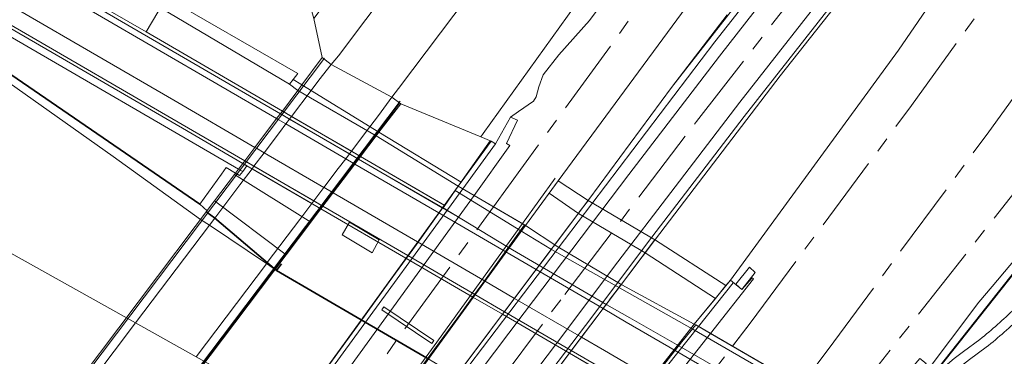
# Model space of a CAD drawing. Extents: x 150256 to 156914, y 461459 to 469481.
# Tile 354 of 656: x 155438 to 155534, y 464381 to 464414. Entities that reach past the tile are written whole.
import ezdxf

# ---------------------------------------------------------------- set-up
doc = ezdxf.new("R2010")
doc.units = 0
doc.header["$LTSCALE"] = 0.75
doc.linetypes.add('AM-AS', pattern=[16, 10, -2, 2, -2])
for name, color, linetype, lineweight in [('B-RO-AM-AS_SPOOR-G', 251, 'AM-AS', 18), ('B-RO-GK-BESCHOEIING-G', 251, 'GK-BESCHOEIING', 35), ('B-RO-GR-GRAS-GV', 251, 'CONTINUOUS', 13), ('B-RO-GR-GROENVOORZIENING-GV', 251, 'CONTINUOUS', 18), ('B-RO-IE-TERREINAFSCHEIDING_KUNSTMATIG_HEKWERK-G', 251, 'IE-TERREINAFSCHEIDING-KUNSTMATIG', 18), ('B-RO-IE-TERREINAFSCHEIDING_KUNSTMATIG_MUUR-G', 251, 'IE-TERREINAFSCHEIDING-KUNSTMATIG-DICHT', 18), ('B-RO-IE-TERREINAFSCHEIDING_KUNSTMATIG_MUUR-GV', 251, 'CONTINUOUS', 18), ('B-RO-KW-KUNSTWERK_DEK-GV', 6, 'CONTINUOUS', 18), ('B-RO-KW-KUNSTWERK_SLOOF-GV', 251, 'CONTINUOUS', 18), ('B-RO-OG-TERREIN_CULTUURSCHEIDING-GV', 251, 'CONTINUOUS', 18), ('B-RO-OG-WATER-GV', 251, 'CONTINUOUS', 18), ('B-RO-OG-WATER_KANAAL-GV', 251, 'CONTINUOUS', 18), ('B-RO-VH-VERHARDING_ASFALT-GV', 251, 'CONTINUOUS', 18), ('B-RO-VH-VERHARDING_GESLOTEN-GV', 251, 'CONTINUOUS', 18), ('B-RO-VH-VERHARDING_GRASBETONSTEEN-GV', 251, 'CONTINUOUS', 18), ('B-RO-VH-VERHARDING_HALFVERHARDING-GV', 251, 'CONTINUOUS', 18), ('B-RO-VH-VERHARDING_OPEN-GV', 251, 'CONTINUOUS', 18), ('B-RO-VH-VERHARDING_ROOSTER-GV', 251, 'CONTINUOUS', 18), ('B-RO-VH-VERHARDING_TEGEL-GV', 251, 'CONTINUOUS', 18)]:
    doc.layers.add(name, color=color, linetype=linetype, lineweight=lineweight)
doc.linetypes.add('GK-BESCHOEIING', pattern='A,30,-5,[1,NLCS.SHX,S=1,R=0,X=0,Y=0],-5', length=40)
doc.linetypes.add('IE-TERREINAFSCHEIDING-KUNSTMATIG', pattern='A,4,[82,NLCS.SHX,S=0.75,R=90,X=0,Y=0],4,-2', length=10)
doc.linetypes.add('IE-TERREINAFSCHEIDING-KUNSTMATIG-DICHT', pattern='A,8,-1,[82,NLCS.SHX,S=0.75,R=90,X=0,Y=0],-1', length=10)

msp = doc.modelspace()

# ---------------------------------------------------------------- linework, layer by layer
at = {"layer": 'B-RO-AM-AS_SPOOR-G'}
for points in [[(155441.116, 464320.501), (155491.031, 464386.996), (155503.952, 464403.971), (155518.689, 464422.913), (155536.167, 464444.788), (155546.292, 464457.177), (155556.515, 464469.485), (155566.837, 464481.711), (155577.256, 464493.853), (155587.771, 464505.912), (155597.271, 464516.636)], [(155422.857, 464273.661), (155477.381, 464342.942), (155493.043, 464363.007), (155509.223, 464384.191), (155525.037, 464405.534), (155533.931, 464417.834), (155542.722, 464430.209), (155553.562, 464445.78), (155562.117, 464458.319), (155572.66, 464474.094), (155580.974, 464486.793), (155591.217, 464502.764), (155599.024, 464515.244)], [(155507.485, 464381.915), (155509.223, 464384.191), (155525.037, 464405.534), (155533.931, 464417.834), (155542.722, 464430.209), (155553.562, 464445.78), (155562.117, 464458.319), (155572.66, 464474.094), (155580.974, 464486.793), (155591.217, 464502.764), (155599.024, 464515.244)], [(155514.171, 464378.031), (155516.856, 464381.584), (155532.625, 464402.96), (155541.493, 464415.279), (155550.258, 464427.672), (155561.066, 464443.266), (155569.593, 464455.823), (155578.015, 464468.452), (155588.391, 464484.337), (155596.571, 464497.123), (155604.978, 464510.519)], [(155518.31, 464375.627), (155542.81, 464406.776), (155560.215, 464428.71), (155578.767, 464452.389), (155617.156, 464501.109)], [(155484.051, 464395.593), (155557.952, 464497.446)], [(155433.072, 464325.332), (155484.051, 464395.593)], [(155453.951, 464313.171), (155477.381, 464342.942), (155493.043, 464363.007), (155507.485, 464381.915)]]:
    msp.add_lwpolyline(points, dxfattribs=at)
at = {"layer": 'B-RO-GK-BESCHOEIING-G'}
for points in [[(155455.218, 464395.861), (155431.645, 464412.019)], [(155455.949, 464395.04), (155455.869, 464395.1)], [(155456.675, 464394.5), (155455.949, 464395.04)], [(155462.75, 464389.352), (155456.675, 464394.5)], [(155471.047, 464384.509), (155462.75, 464389.352), (155463.24, 464390.007)], [(155477.624, 464380.67), (155471.047, 464384.509)]]:
    msp.add_lwpolyline(points, dxfattribs=at)
at = {"layer": 'B-RO-GR-GRAS-GV'}
msp.add_lwpolyline([(155610.942, 464562.634), (155597.81, 464543.718), (155579.635, 464518.717), (155527.161, 464447.61), (155502.493, 464414.575), (155490.371, 464398.154), (155493.318, 464396.206), (155499.947, 464392.309), (155506.843, 464387.86), (155507.294, 464388.408), (155523.783, 464410.954), (155535.408, 464427.981), (155546.017, 464442.861), (155564.725, 464470.281), (155572.028, 464480.633), (155580.458, 464492.361), (155604.077, 464531.616), (155613.032, 464547.268)], dxfattribs=at)
at = {"layer": 'B-RO-GR-GROENVOORZIENING-GV'}
for points in [[(155587.91, 464557.32), (155563.96, 464525.53), (155544.645, 464500), (155532.319, 464483.647), (155516.924, 464463.221), (155474.71, 464407.22), (155474.065, 464406.349), (155474.955, 464405.701), (155482.79, 464402.462), (155483.023, 464402.788), (155495.825, 464420.615), (155512.646, 464443.651), (155525.425, 464461.367), (155536.903, 464477.002), (155551.441, 464497.213), (155564.885, 464515.6), (155562.631, 464517.296), (155564.569, 464519.974), (155566.779, 464518.346), (155577.14, 464532.453), (155588.722, 464548.506)], [(155615.766, 464493.709), (155607.346, 464482.886), (155598.524, 464471.725), (155588.768, 464459.215), (155570.62, 464436.452), (155559.447, 464422.069), (155547.37, 464406.738), (155538.143, 464394.79), (155536.934, 464392.511), (155532.959, 464387.762), (155531.651, 464386.25), (155526.105, 464378.839), (155526.609, 464378.461), (155536.396, 464390.831), (155549.225, 464407.306), (155605.54, 464478.381), (155621.096, 464498.127)], [(155495.825, 464420.615), (155483.023, 464402.788), (155482.79, 464402.462), (155483.821, 464402.052), (155484.236, 464401.78), (155485.702, 464404.395), (155486.486, 464404.944), (155487.968, 464405.961), (155488.235, 464406.392), (155488.497, 464407.385), (155488.924, 464408.544), (155490.463, 464410.498), (155493.45, 464413.866), (155502.117, 464425.614)]]:
    msp.add_lwpolyline(points, dxfattribs=at)
at = {"layer": 'B-RO-IE-TERREINAFSCHEIDING_KUNSTMATIG_HEKWERK-G'}
for points in [[(155483.023, 464402.788), (155495.825, 464420.615), (155512.646, 464443.651), (155525.425, 464461.367), (155536.903, 464477.002), (155551.441, 464497.213), (155564.885, 464515.6), (155562.631, 464517.296), (155564.569, 464519.974), (155566.779, 464518.346), (155577.14, 464532.453)], [(155622.95, 464500), (155526.343, 464378.034), (155525.579, 464378.605), (155525.101, 464377.951)], [(155438.272, 464322.163), (155446.081, 464332.671), (155480.292, 464378.237), (155505.748, 464411.774), (155519.922, 464429.814), (155533.443, 464446.652), (155543.198, 464458.597), (155552.628, 464469.969), (155560.49, 464479.286), (155574.132, 464495.209)], [(155579.171, 464490.848), (155562.646, 464471.486), (155550.648, 464457.118), (155539.984, 464444.06), (155533.485, 464436.027), (155524.813, 464425.145), (155508.616, 464404.469), (155499.141, 464392.071), (155493.769, 464384.909), (155489.039, 464378.66), (155483.921, 464371.879), (155469.534, 464352.676), (155461.949, 464342.603), (155454.437, 464332.557), (155449.458, 464325.906), (155444.08, 464318.77)], [(155408.933, 464332.615), (155467.476, 464410.195)], [(155416.547, 464328.592), (155438.839, 464358.023), (155452.919, 464376.737), (155463.664, 464391.022), (155474.843, 464405.815)], [(155474.868, 464405.966), (155444.709, 464365.979)], [(155480.576, 464397.624), (155483.714, 464402.065)], [(155484.236, 464401.78), (155481.021, 464397.364)], [(155486.876, 464393.942), (155490.103, 464398.418)], [(155481.021, 464397.364), (155469.3, 464381.263), (155454.306, 464360.667), (155443.903, 464346.354), (155436.678, 464336.41), (155430.044, 464327.271)], [(155435.81, 464323.579), (155440.392, 464329.893), (155449.617, 464342.564), (155459.128, 464355.662), (155465.863, 464364.984), (155473.664, 464375.719), (155478.47, 464382.318), (155483.65, 464389.465), (155486.876, 464393.942)], [(155526.609, 464378.461), (155536.396, 464390.831)], [(155504.159, 464383.847), (155507.565, 464388.133)], [(155450.256, 464315.415), (155470.14, 464340.893), (155487.048, 464362.314), (155504.159, 464383.847)]]:
    msp.add_lwpolyline(points, dxfattribs=at)
at = {"layer": 'B-RO-IE-TERREINAFSCHEIDING_KUNSTMATIG_MUUR-G'}
for points in [[(155655.383, 464582.668), (155648.712, 464575.642), (155634.295, 464560.605), (155623.937, 464549.596), (155614.631, 464539.477), (155605.395, 464529.327), (155596.146, 464519.062), (155584.916, 464506.388), (155577.621, 464498.034), (155576.387, 464496.062), (155562.691, 464480.092), (155545.537, 464459.633), (155534.615, 464446.191), (155524.083, 464433.13), (155514.857, 464421.462), (155506.205, 464410.363), (155497.319, 464398.763), (155487.038, 464385.178), (155473.904, 464367.748), (155463.449, 464353.767), (155450.742, 464336.842), (155439.281, 464321.574)], [(155660.15, 464577.891), (155648.229, 464565.763), (155631.889, 464548.582), (155616.596, 464531.934), (155600.499, 464514.073), (155592.438, 464504.889), (155583.645, 464495.044), (155583.94, 464494.794), (155579.611, 464489.696), (155579.008, 464490.196), (155565.549, 464474.325), (155537.17, 464439.92), (155529.877, 464430.899), (155512.147, 464408.458), (155499.916, 464392.428), (155494.691, 464385.487), (155491.356, 464381.056), (155488.838, 464377.674), (155474.573, 464358.764), (155466.598, 464348.171), (155459.334, 464338.523), (155451.559, 464328.196), (155447.609, 464322.95), (155444.388, 464318.59)], [(155437.857, 464322.405), (155468.02, 464362.526), (155488.097, 464389.264), (155493.387, 464396.3), (155501.503, 464407.292), (155519.093, 464429.842)], [(155442.991, 464319.406), (155445.885, 464323.128), (155451.65, 464330.818), (155455.941, 464336.578), (155462.308, 464345.036), (155467.897, 464352.485), (155473.316, 464359.719), (155478.385, 464366.467), (155484.09, 464374.108), (155491.029, 464383.249), (155495.819, 464389.633), (155501.849, 464397.552), (155508.22, 464405.863), (155518.044, 464418.446)], [(155470.794, 464400.274), (155463.128, 464404.734)], [(155470.989, 464400.532), (155463.325, 464404.996)], [(155485.627, 464401.624), (155482.133, 464396.714), (155480.576, 464397.624), (155483.821, 464402.052)], [(155479.204, 464395.747), (155470.989, 464400.532)], [(155467.113, 464395.402), (155459.453, 464399.856)], [(155459.642, 464400.108), (155467.303, 464395.652)], [(155479.017, 464395.489), (155470.794, 464400.274)], [(155429.75, 464327.459), (155480.576, 464397.624)], [(155490.371, 464398.154), (155487.19, 464393.759)], [(155482.133, 464396.714), (155431.265, 464326.489)], [(155479.253, 464395.718), (155479.204, 464395.747)], [(155481.557, 464394.011), (155479.017, 464395.489)], [(155487.19, 464393.759), (155436.068, 464323.413)], [(155475.623, 464390.813), (155482.206, 464386.984)], [(155482.024, 464386.733), (155475.44, 464390.561)], [(155503.88, 464384.009), (155503.74, 464384.09), (155507.294, 464388.408)], [(155505.332, 464383.165), (155509.552, 464388.528)], [(155482.206, 464386.984), (155485.114, 464385.293)], [(155484.927, 464385.045), (155482.024, 464386.733)], [(155491.487, 464381.231), (155484.927, 464385.045)], [(155485.114, 464385.293), (155491.673, 464381.478)], [(155450.024, 464315.556), (155458.23, 464326.05), (155472.691, 464344.431), (155481.017, 464355.014), (155497.626, 464376.128), (155502.529, 464382.36), (155503.88, 464384.009)], [(155505.332, 464383.165), (155483.683, 464355.655), (155474.949, 464344.556), (155461.26, 464327.16), (155451.448, 464314.691)], [(155498.454, 464377.18), (155491.487, 464381.231)], [(155491.673, 464381.478), (155498.645, 464377.423)]]:
    msp.add_lwpolyline(points, dxfattribs=at)
at = {"layer": 'B-RO-IE-TERREINAFSCHEIDING_KUNSTMATIG_MUUR-GV'}
for points in [[(155412.269, 464427.292), (155453.528, 464403.301), (155459.453, 464399.856)], [(155493.913, 464380.175), (155491.673, 464381.478), (155485.114, 464385.293), (155482.206, 464386.984), (155475.623, 464390.813), (155467.303, 464395.652), (155467.154, 464395.739), (155466.422, 464396.165), (155466.414, 464396.169), (155460.542, 464399.585), (155459.796, 464400.018), (155459.642, 464400.108), (155453.492, 464403.686), (155436.737, 464413.412)], [(155459.453, 464399.856), (155459.607, 464399.767), (155459.85, 464399.625), (155460.351, 464399.334), (155460.352, 464399.333), (155466.225, 464395.919), (155466.233, 464395.914), (155466.965, 464395.488), (155467.113, 464395.402), (155475.44, 464390.561), (155482.024, 464386.733), (155484.927, 464385.045), (155491.487, 464381.231), (155493.724, 464379.93)]]:
    msp.add_lwpolyline(points, dxfattribs=at)
msp.add_lwpolyline([(155463.128, 464404.734), (155463.286, 464404.642), (155464.031, 464404.209), (155464.032, 464404.209), (155469.905, 464400.791), (155470.642, 464400.363), (155470.794, 464400.274), (155479.108, 464395.509), (155479.253, 464395.718), (155470.989, 464400.532), (155470.837, 464400.621), (155470.104, 464401.048), (155470.101, 464401.05), (155464.229, 464404.47), (155464.228, 464404.47), (155463.483, 464404.904), (155463.325, 464404.996), (155449.963, 464412.779), (155439.825, 464418.634), (155439.665, 464418.386)], close=True, dxfattribs=at)
at = {"layer": 'B-RO-KW-KUNSTWERK_DEK-GV'}
for points in [[(155490.657, 464380.126), (155491.356, 464381.056), (155491.413, 464381.132), (155491.47, 464381.208), (155491.655, 464381.454), (155492.511, 464382.59), (155494.691, 464385.487), (155495.037, 464385.947), (155495.094, 464386.022), (155495.151, 464386.097), (155495.28, 464386.269), (155495.337, 464386.344), (155495.394, 464386.419), (155496.265, 464387.578), (155496.322, 464387.653), (155496.379, 464387.728), (155496.508, 464387.901), (155496.565, 464387.976), (155496.622, 464388.051), (155498.846, 464391.005), (155498.904, 464391.082), (155498.962, 464391.159), (155499.808, 464392.283), (155499.876, 464392.374), (155499.916, 464392.428), (155512.147, 464408.458), (155529.877, 464430.899)], [(155506.964, 464414.446), (155501.503, 464407.292), (155493.387, 464396.3), (155493.318, 464396.206), (155493.256, 464396.122), (155492.424, 464395.025), (155492.367, 464394.949), (155492.31, 464394.873), (155490.013, 464391.816), (155489.956, 464391.74), (155489.899, 464391.664), (155489.772, 464391.494), (155489.715, 464391.418), (155489.658, 464391.342), (155488.878, 464390.305), (155488.821, 464390.229), (155488.764, 464390.153), (155488.637, 464389.983), (155488.523, 464389.831), (155488.154, 464389.34), (155488.097, 464389.264), (155485.982, 464386.449), (155485.068, 464385.233), (155484.044, 464383.893), (155483.987, 464383.819), (155483.931, 464383.743), (155483.422, 464383.043), (155483.309, 464382.891), (155482.339, 464381.599), (155482.282, 464381.523), (155482.225, 464381.447), (155480.353, 464378.956)], [(155448.679, 464370.999), (155463.691, 464390.872), (155466.113, 464394.078), (155467.113, 464395.402), (155470.428, 464399.79), (155470.989, 464400.532), (155472.519, 464402.558), (155472.798, 464402.918), (155474.955, 464405.701), (155474.065, 464406.349), (155468.111, 464409.556), (155467.232, 464410.246), (155465.252, 464407.565), (155464.849, 464407.019), (155463.325, 464404.996), (155462.764, 464404.252), (155460.637, 464401.428), (155459.642, 464400.108), (155459.453, 464399.856), (155459.036, 464399.303), (155458.626, 464398.759), (155456.683, 464396.182), (155441.684, 464376.283)]]:
    msp.add_lwpolyline(points, dxfattribs=at)
for points in [[(155438.905, 464327.504), (155440.726, 464329.989), (155443.795, 464334.21), (155448.664, 464340.908), (155457.686, 464353.32), (155465.422, 464363.96), (155477.449, 464380.505), (155480.433, 464384.609), (155481.056, 464385.466), (155481.889, 464386.612), (155482.979, 464388.111), (155487.073, 464393.827), (155480.576, 464397.624), (155476.477, 464391.891), (155473.804, 464388.216), (155470.947, 464384.286), (155458.959, 464367.8), (155451.184, 464357.107), (155442.099, 464344.613), (155437.209, 464337.888), (155434.153, 464333.686), (155429.75, 464327.459), (155435.959, 464323.483), (155436.798, 464324.628)], [(155458.23, 464326.05), (155450.024, 464315.556), (155467.58, 464304.894), (155521.752, 464373.627), (155503.88, 464384.009), (155502.529, 464382.36), (155499.501, 464378.511), (155497.626, 464376.128), (155481.017, 464355.014), (155476.752, 464349.593), (155472.691, 464344.431), (155465.202, 464334.911)]]:
    msp.add_lwpolyline(points, close=True, dxfattribs=at)
at = {"layer": 'B-RO-KW-KUNSTWERK_SLOOF-GV'}
msp.add_lwpolyline([(155473.285, 464385.783), (155473.081, 464385.481), (155477.974, 464382.178), (155478.178, 464382.48)], close=True, dxfattribs=at)
at = {"layer": 'B-RO-OG-TERREIN_CULTUURSCHEIDING-GV'}
for points in [[(155663.364, 464675.702), (155531.21, 464500.125), (155531.116, 464500), (155531.022, 464499.875), (155466.417, 464414.068), (155467.232, 464410.246), (155468.111, 464409.556), (155468.82, 464410.418), (155511.143, 464466.72), (155511.129, 464466.726), (155526.978, 464487.683), (155536.294, 464500), (155557.81, 464528.51), (155586.99, 464567.24)], [(155764.125, 464657.118), (155745.952, 464640.049), (155731.937, 464626.171), (155718.546, 464612.481), (155706.833, 464600.182), (155686.316, 464577.338), (155682.127, 464572.489), (155670.136, 464558.606), (155643.298, 464526.538), (155643.273, 464526.508), (155643.164, 464525.754), (155632.023, 464511.713), (155621.096, 464498.127), (155605.54, 464478.381), (155549.225, 464407.306), (155536.396, 464390.831), (155526.609, 464378.461)], [(155410.812, 464434.347), (155414.622, 464432.149), (155429.546, 464423.539), (155439.343, 464417.887), (155439.665, 464418.386), (155439.825, 464418.634), (155449.963, 464412.779), (155451.111, 464414.684), (155451.376, 464415.123), (155464.026, 464407.618), (155464.391, 464408.096), (155464.835, 464408.679), (155442.109, 464421.789), (155437.108, 464424.796), (155435.228, 464425.777), (155423.655, 464431.814), (155403.361, 464441.305), (155384.286, 464448.942), (155365.065, 464455.48), (155362.063, 464456.17), (155348.905, 464458.678), (155333.479, 464460.862)], [(155399.41, 464433.983), (155399.091, 464433.382), (155385.109, 464438.461), (155377.333, 464440.772), (155376.788, 464439.107), (155392.231, 464433.775), (155404.326, 464428.745), (155411.441, 464425.233), (155418.271, 464421.863), (155431.811, 464414.184), (155434.531, 464412.531), (155435.852, 464412.766), (155459.036, 464399.303), (155459.433, 464399.072), (155459.85, 464399.625)], [(155459.85, 464399.625), (155459.607, 464399.767), (155459.453, 464399.856), (155453.528, 464403.301), (155412.269, 464427.292)], [(155531.753, 464382.583), (155530.131, 464381.395), (155529.223, 464380.705), (155528.335, 464379.968), (155527.359, 464379.083), (155526.343, 464378.034), (155525.97, 464377.611), (155525.628, 464377.167), (155526.146, 464376.769), (155526.484, 464376.549)], [(155526.609, 464378.461), (155526.343, 464378.034), (155527.359, 464379.083), (155528.335, 464379.968), (155529.223, 464380.705), (155530.131, 464381.395), (155531.753, 464382.583)], [(155527.14, 464377.461), (155528.047, 464378.357), (155528.991, 464379.213), (155529.845, 464379.922), (155530.729, 464380.594), (155532.382, 464381.806)]]:
    msp.add_lwpolyline(points, dxfattribs=at)
msp.add_lwpolyline([(155466.417, 464414.068), (155465.183, 464418.46), (155442.109, 464421.789), (155464.835, 464408.679), (155464.391, 464408.096), (155465.154, 464407.626), (155465.252, 464407.565), (155467.232, 464410.246)], close=True, dxfattribs=at)
for points in [[(155533.488, 464384.049, 0.010713), (155535.144, 464385.569)], [(155535.144, 464385.569, -0.010713), (155533.488, 464384.049)], [(155531.753, 464382.583, 0.010315), (155533.488, 464384.049)], [(155533.488, 464384.049, -0.010315), (155531.753, 464382.583)], [(155534.148, 464383.298, 0.010707), (155535.851, 464384.862)], [(155532.382, 464381.806, 0.010414), (155534.148, 464383.298)]]:
    msp.add_lwpolyline(points, format="xyb", dxfattribs=at)
at = {"layer": 'B-RO-OG-WATER-GV'}
msp.add_lwpolyline([(155425.787, 464414.792), (155435.754, 464408.303), (155446.722, 464400.522), (155455.312, 464394.36), (155456.165, 464393.786), (155461.766, 464390.015), (155462.75, 464389.352), (155462.498, 464389.565), (155461.845, 464390.119), (155456.693, 464394.485), (155456.675, 464394.5), (155456.007, 464394.997), (155455.949, 464395.04), (155455.869, 464395.1), (155455.937, 464395.189), (155455.218, 464395.861), (155431.645, 464412.019), (155418.644, 464420.567)], dxfattribs=at)
at = {"layer": 'B-RO-OG-WATER_KANAAL-GV'}
for points in [[(155418.51, 464386.19), (155441.684, 464376.283), (155441.836, 464376.217), (155442.639, 464375.873), (155442.646, 464375.871), (155449.344, 464373.569), (155450.209, 464373.272), (155450.461, 464373.185), (155453.564, 464371.187), (155457.547, 464368.622), (155458.93, 464367.815), (155465.51, 464363.978), (155468.008, 464362.522), (155474.536, 464358.715), (155476.697, 464357.455), (155483.1, 464366.097), (155474.481, 464369.925), (155459.101, 464378.522), (155454.871, 464380.886), (155448.935, 464384.205), (155393.838, 464415.002)], [(155393.838, 464415.002), (155448.935, 464384.205), (155454.871, 464380.886), (155459.101, 464378.522), (155474.481, 464369.925), (155483.1, 464366.097), (155489.133, 464373.953), (155486.962, 464375.22), (155480.417, 464379.04), (155477.624, 464380.67), (155471.047, 464384.509), (155465.891, 464387.519), (155462.75, 464389.352), (155461.766, 464390.015), (155456.165, 464393.786), (155455.312, 464394.36), (155446.722, 464400.522), (155435.754, 464408.303), (155425.787, 464414.792)]]:
    msp.add_lwpolyline(points, dxfattribs=at)
at = {"layer": 'B-RO-VH-VERHARDING_ASFALT-GV'}
msp.add_lwpolyline([(155655.31, 464657.728), (155630.64, 464625.08), (155591.282, 464572.927), (155586.99, 464567.24), (155557.81, 464528.51), (155536.294, 464500), (155526.978, 464487.683), (155511.129, 464466.726), (155511.143, 464466.72), (155468.82, 464410.418), (155468.111, 464409.556), (155474.065, 464406.349), (155474.71, 464407.22), (155516.924, 464463.221), (155532.319, 464483.647), (155544.645, 464500), (155563.96, 464525.53), (155587.91, 464557.32), (155592.004, 464562.775), (155596.627, 464568.897), (155647.61, 464636.41), (155660.66, 464653.692)], close=True, dxfattribs=at)
for points in [[(155519.875, 464371.001), (155501.849, 464381.496), (155497.066, 464384.281), (155494.784, 464385.61), (155488.222, 464389.43), (155485.241, 464391.166), (155478.66, 464394.997), (155470.428, 464399.79), (155470.276, 464399.878), (155469.544, 464400.305), (155469.54, 464400.307), (155463.667, 464403.726), (155462.922, 464404.16), (155462.764, 464404.252), (155439.343, 464417.887)], [(155437.564, 464414.817), (155452.675, 464406.062), (155460.637, 464401.428), (155460.792, 464401.338), (155461.537, 464400.904), (155461.538, 464400.904), (155467.41, 464397.487), (155467.416, 464397.483), (155468.149, 464397.057), (155468.298, 464396.97), (155476.589, 464392.145), (155483.171, 464388.314), (155486.102, 464386.608), (155492.661, 464382.791), (155494.914, 464381.48), (155499.663, 464378.716)], [(155454.871, 464380.886), (155461.766, 464390.014), (155461.845, 464390.119), (155465.04, 464394.35), (155466.225, 464395.919), (155466.414, 464396.169), (155467.41, 464397.487), (155468.814, 464399.345), (155469.54, 464400.307), (155469.905, 464400.791), (155470.101, 464401.05), (155471.92, 464403.459), (155472.75, 464404.557), (155474.065, 464406.349), (155468.111, 464409.556), (155466.908, 464408.02), (155466.148, 464407.014), (155464.229, 464404.47), (155464.032, 464404.209), (155464.031, 464404.208), (155463.667, 464403.726), (155463.044, 464402.9), (155461.538, 464400.904), (155460.542, 464399.585), (155460.352, 464399.333), (155459.152, 464397.743), (155456.693, 464394.485), (155456.165, 464393.786), (155448.935, 464384.205), (155442.646, 464375.871)], [(155532.382, 464381.806), (155530.729, 464380.594), (155529.845, 464379.922), (155528.991, 464379.213), (155528.047, 464378.357), (155527.14, 464377.461)]]:
    msp.add_lwpolyline(points, dxfattribs=at)
for points in [[(155535.851, 464384.862, -0.010707), (155534.148, 464383.298)], [(155534.148, 464383.298, -0.010414), (155532.382, 464381.806)]]:
    msp.add_lwpolyline(points, format="xyb", dxfattribs=at)
at = {"layer": 'B-RO-VH-VERHARDING_GESLOTEN-GV'}
for points in [[(155480.576, 464397.624), (155482.133, 464396.714), (155485.627, 464401.624), (155485.302, 464401.801), (155486.397, 464404.101), (155485.702, 464404.395), (155484.236, 464401.78), (155483.821, 464402.052), (155480.861, 464398.013)], [(155482.133, 464396.714), (155480.576, 464397.624), (155429.75, 464327.459), (155431.265, 464326.489)], [(155505.332, 464383.165), (155509.552, 464388.528), (155509.421, 464388.641), (155508.408, 464387.49), (155507.294, 464388.408), (155506.843, 464387.86), (155505.805, 464386.599), (155503.74, 464384.09), (155503.88, 464384.009)], [(155505.332, 464383.165), (155503.74, 464384.09), (155450.024, 464315.556), (155451.448, 464314.691)]]:
    msp.add_lwpolyline(points, close=True, dxfattribs=at)
at = {"layer": 'B-RO-VH-VERHARDING_GRASBETONSTEEN-GV'}
for points in [[(155467.232, 464410.246), (155465.252, 464407.565), (155472.798, 464402.918), (155474.955, 464405.701), (155474.065, 464406.349), (155468.111, 464409.556)], [(155464.391, 464408.096), (155464.026, 464407.618), (155464.849, 464407.019), (155465.252, 464407.565), (155465.154, 464407.626)], [(155464.849, 464407.019), (155472.519, 464402.558), (155472.798, 464402.918), (155465.252, 464407.565)], [(155474.955, 464405.701), (155472.798, 464402.918), (155480.861, 464398.013), (155483.821, 464402.052), (155482.79, 464402.462)], [(155480.576, 464397.624), (155480.861, 464398.013), (155472.798, 464402.918), (155472.519, 464402.558)], [(155458.626, 464398.759), (155456.683, 464396.182), (155463.691, 464390.872), (155466.113, 464394.078)]]:
    msp.add_lwpolyline(points, close=True, dxfattribs=at)
at = {"layer": 'B-RO-VH-VERHARDING_HALFVERHARDING-GV'}
for points in [[(155490.657, 464380.126), (155491.356, 464381.056), (155491.413, 464381.132), (155491.47, 464381.208), (155491.655, 464381.454), (155492.511, 464382.59), (155494.691, 464385.487), (155495.037, 464385.947), (155495.094, 464386.022), (155495.151, 464386.097), (155495.28, 464386.269), (155495.337, 464386.344), (155495.394, 464386.419), (155496.265, 464387.578), (155496.322, 464387.653), (155496.379, 464387.728), (155496.508, 464387.901), (155496.565, 464387.976), (155496.622, 464388.051), (155498.846, 464391.005), (155498.904, 464391.082), (155498.962, 464391.159), (155499.808, 464392.283), (155499.876, 464392.374), (155499.916, 464392.428), (155512.147, 464408.458), (155529.877, 464430.899)], [(155535.408, 464427.981), (155523.783, 464410.954), (155507.294, 464388.408), (155508.408, 464387.49), (155509.421, 464388.641), (155509.552, 464388.528), (155505.332, 464383.165), (155520.365, 464374.433), (155524.627, 464379.869), (155524.902, 464379.608), (155525.868, 464380.714), (155526.498, 464380.227), (155525.611, 464379.21), (155526.105, 464378.839), (155531.651, 464386.25), (155532.959, 464387.762), (155536.934, 464392.511), (155538.143, 464394.79), (155547.37, 464406.738), (155559.447, 464422.069)], [(155502.117, 464425.614), (155493.45, 464413.866), (155490.463, 464410.498), (155488.924, 464408.544), (155488.497, 464407.385), (155488.235, 464406.392), (155487.968, 464405.961), (155486.486, 464404.944), (155485.702, 464404.395), (155486.397, 464404.101), (155485.302, 464401.801), (155485.627, 464401.624), (155482.133, 464396.714), (155487.19, 464393.759), (155489.496, 464396.945), (155490.371, 464398.154), (155502.493, 464414.575)], [(155506.964, 464414.446), (155501.503, 464407.292), (155493.387, 464396.3), (155493.318, 464396.206), (155493.256, 464396.122), (155492.424, 464395.025), (155492.367, 464394.949), (155492.31, 464394.873), (155490.013, 464391.816), (155489.956, 464391.74), (155489.899, 464391.664), (155489.772, 464391.494), (155489.715, 464391.418), (155489.658, 464391.342), (155488.878, 464390.305), (155488.821, 464390.229), (155488.764, 464390.153), (155488.637, 464389.983), (155488.523, 464389.831), (155488.154, 464389.34), (155488.097, 464389.264), (155485.982, 464386.449), (155485.068, 464385.233), (155484.044, 464383.893), (155483.987, 464383.819), (155483.931, 464383.743), (155483.422, 464383.043), (155483.309, 464382.891), (155482.339, 464381.599), (155482.282, 464381.523), (155482.225, 464381.447), (155480.353, 464378.956)]]:
    msp.add_lwpolyline(points, dxfattribs=at)
for points in [[(155436.798, 464324.628), (155438.905, 464327.504), (155438.999, 464327.446), (155487.19, 464393.759), (155482.133, 464396.714), (155431.265, 464326.489), (155436.058, 464323.419)], [(155451.448, 464314.691), (155466.157, 464305.759), (155520.365, 464374.433), (155505.332, 464383.165)]]:
    msp.add_lwpolyline(points, close=True, dxfattribs=at)
at = {"layer": 'B-RO-VH-VERHARDING_OPEN-GV'}
for points in [[(155449.963, 464412.779), (155463.325, 464404.996), (155463.483, 464404.904), (155464.228, 464404.47), (155464.229, 464404.47), (155470.101, 464401.05), (155470.104, 464401.048), (155470.837, 464400.621), (155470.989, 464400.532), (155479.253, 464395.718), (155480.268, 464397.18), (155480.576, 464397.624), (155472.519, 464402.558), (155464.849, 464407.019), (155464.026, 464407.618), (155451.376, 464415.123), (155451.111, 464414.684)], [(155433.733, 464412.389), (155431.645, 464412.019), (155455.218, 464395.861), (155457.341, 464398.786), (155457.815, 464399.44), (155458.735, 464398.903), (155459.132, 464398.672), (155459.433, 464399.072), (155459.036, 464399.303), (155435.852, 464412.766), (155434.531, 464412.531)], [(155456.683, 464396.182), (155458.626, 464398.759), (155466.113, 464394.078), (155463.691, 464390.872)], [(155521.599, 464373.136), (155521.914, 464373.534), (155521.752, 464373.627), (155520.365, 464374.433), (155505.332, 464383.165), (155503.88, 464384.009), (155503.74, 464384.09), (155496.643, 464387.932), (155490.344, 464391.673), (155487.19, 464393.759), (155482.133, 464396.714), (155480.576, 464397.624), (155480.268, 464397.18), (155486.709, 464393.243), (155489.715, 464391.418), (155503.52, 464383.62)], [(155505.805, 464386.599), (155506.843, 464387.86), (155499.947, 464392.309), (155493.318, 464396.206), (155490.371, 464398.154), (155489.496, 464396.945), (155492.367, 464394.949), (155498.904, 464391.082)], [(155480.268, 464397.18), (155479.253, 464395.718), (155479.108, 464395.509), (155485.51, 464391.593), (155495.148, 464385.991), (155497.397, 464384.711), (155502.22, 464381.967), (155520.303, 464371.5), (155520.47, 464371.71), (155521.599, 464373.136), (155503.52, 464383.62), (155489.715, 464391.418), (155486.709, 464393.243)], [(155505.805, 464386.599), (155498.904, 464391.082), (155492.367, 464394.949), (155489.496, 464396.945), (155487.19, 464393.759), (155490.344, 464391.673), (155496.643, 464387.932), (155503.74, 464384.09)], [(155472.129, 464391.082), (155472.826, 464392.34), (155469.926, 464394.084), (155469.188, 464392.832)], [(155473.285, 464385.783), (155478.178, 464382.48), (155477.974, 464382.178), (155473.081, 464385.481)]]:
    msp.add_lwpolyline(points, close=True, dxfattribs=at)
msp.add_lwpolyline([(155493.724, 464379.93), (155491.487, 464381.231), (155484.927, 464385.045), (155482.024, 464386.733), (155475.44, 464390.561), (155467.113, 464395.402), (155466.965, 464395.488), (155466.233, 464395.914), (155466.225, 464395.919), (155460.352, 464399.333), (155460.351, 464399.334), (155459.85, 464399.625), (155459.433, 464399.072), (155459.132, 464398.672), (155458.735, 464398.903), (155457.815, 464399.44), (155457.341, 464398.786), (155455.218, 464395.861), (155455.937, 464395.189), (155455.869, 464395.1), (155455.949, 464395.04), (155456.007, 464394.997), (155456.675, 464394.5), (155456.693, 464394.485), (155461.845, 464390.119), (155462.498, 464389.565), (155462.75, 464389.352), (155465.891, 464387.519), (155471.047, 464384.509), (155477.624, 464380.67)], dxfattribs=at)
at = {"layer": 'B-RO-VH-VERHARDING_ROOSTER-GV'}
msp.add_lwpolyline([(155509.141, 464389.66), (155507.802, 464387.989), (155508.405, 464387.493), (155509.72, 464389.159)], close=True, dxfattribs=at)
at = {"layer": 'B-RO-VH-VERHARDING_TEGEL-GV'}
for points in [[(155494.914, 464381.48), (155492.661, 464382.791), (155486.102, 464386.608), (155483.171, 464388.314), (155476.589, 464392.145), (155468.298, 464396.97), (155468.149, 464397.057), (155467.416, 464397.483), (155467.41, 464397.487), (155461.538, 464400.904), (155461.537, 464400.904), (155460.792, 464401.338), (155460.637, 464401.428), (155452.675, 464406.062), (155437.564, 464414.817), (155412.351, 464429.424), (155412.218, 464429.504)], [(155439.343, 464417.887), (155462.764, 464404.252), (155462.922, 464404.16), (155463.667, 464403.726), (155469.54, 464400.307), (155469.544, 464400.305), (155470.276, 464399.878), (155470.428, 464399.79), (155478.66, 464394.997), (155485.241, 464391.166), (155488.222, 464389.43), (155494.784, 464385.61), (155497.066, 464384.281), (155501.849, 464381.496), (155519.875, 464371.001)], [(155551.747, 464353.17), (155526.893, 464367.631), (155526.616, 464367.792), (155526.51, 464367.854), (155526.509, 464367.854), (155524.885, 464368.8), (155521.878, 464370.549), (155521.796, 464370.597), (155521.497, 464370.771), (155520.303, 464371.5), (155502.22, 464381.967), (155497.397, 464384.711), (155495.148, 464385.991), (155485.51, 464391.593), (155479.108, 464395.509), (155470.794, 464400.274), (155470.642, 464400.363), (155469.905, 464400.791), (155464.032, 464404.209), (155464.031, 464404.209), (155463.286, 464404.642), (155463.128, 464404.734), (155439.665, 464418.386)], [(155436.737, 464413.412), (155453.492, 464403.686), (155459.642, 464400.108), (155459.796, 464400.018), (155460.542, 464399.585), (155466.414, 464396.169), (155466.422, 464396.165), (155467.154, 464395.739), (155467.303, 464395.652), (155475.623, 464390.813), (155482.206, 464386.984), (155485.114, 464385.293), (155491.673, 464381.478), (155493.913, 464380.175), (155498.645, 464377.423), (155516.67, 464366.938), (155517.91, 464366.217), (155526.595, 464361.004), (155548.991, 464347.99)], [(155549.621, 464349.481), (155527.955, 464362.079), (155524.322, 464364.366), (155524.046, 464364.527), (155523.939, 464364.589), (155522.315, 464365.534), (155519.308, 464367.284), (155519.224, 464367.332), (155518.926, 464367.506), (155517.687, 464368.227), (155499.663, 464378.716), (155494.914, 464381.48)]]:
    msp.add_lwpolyline(points, dxfattribs=at)

doc.saveas('drawing.dxf')
